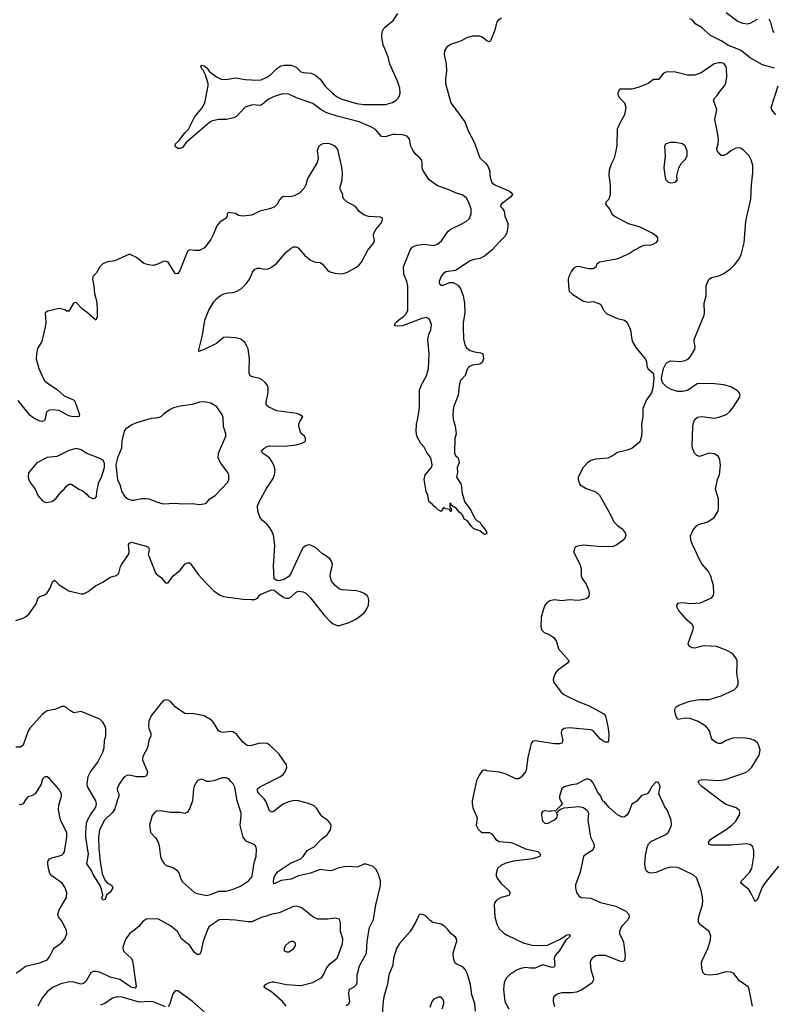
# Model space of a CAD drawing. Header units: inches. Extents: x 2057696 to 2160536, y 827480 to 1016834.
# Tile 381 of 422: x 2128082 to 2134320, y 967207 to 975357. Entities that reach past the tile are written whole.
import ezdxf

# ---------------------------------------------------------------- set-up
doc = ezdxf.new("R2010")
doc.units = ezdxf.units.IN
doc.header["$MEASUREMENT"] = 0
for name, color, linetype in [('C1926', 7, 'Continuous'), ('C1927', 7, 'Continuous'), ('C1936', 7, 'Continuous'), ('C1937', 7, 'Continuous')]:
    doc.layers.add(name, color=color, linetype=linetype)

msp = doc.modelspace()

# ---------------------------------------------------------------- linework, layer by layer
at = {"layer": 'C1926', "color": 5}
for points, elevation in [([(2130000, 969348.7), (2129990, 969345.7), (2129965.2, 969350), (2129930, 969375.6), (2129879.8, 969439.8), (2129850, 969463), (2129830, 969465.4), (2129770, 969456.4), (2129741.1, 969461.1), (2129727.8, 969470), (2129690, 969538), (2129670, 969558), (2129610, 969594.3), (2129510, 969613.5), (2129470, 969611.3), (2129450, 969615.1), (2129369.6, 969669.6), (2129330, 969714), (2129310, 969725.2), (2129290, 969726), (2129270, 969718), (2129250, 969698), (2129170, 969593.6), (2129151.7, 969550), (2129147.5, 969507.5), (2129150.4, 969490), (2129168.4, 969450), (2129166.7, 969430), (2129152, 969390), (2129139.5, 969330), (2129102, 969258), (2129098, 969242), (2129097.6, 969230), (2129138.9, 969130), (2129135.6, 969104.4), (2129125.3, 969094.7), (2129110, 969089.7), (2129050, 969089.8), (2128990, 969103.5), (2128970, 969101.5), (2128950, 969089.7), (2128932.7, 969070), (2128905.2, 969030), (2128890, 968993.2), (2128891.4, 968970), (2128902.7, 968950), (2128904, 968930), (2128887.9, 968892.1), (2128870, 968825.6), (2128850, 968795.1), (2128784.2, 968730), (2128742.8, 968650), (2128733.7, 968590), (2128736.6, 968496.6), (2128747.7, 968390), (2128766.1, 968286.1), (2128790.2, 968230.2), (2128810, 968210.4), (2128844.7, 968190), (2128852, 968170), (2128830, 968134), (2128801, 968110), (2128790, 968075.3), (2128770, 968068.7), (2128762.7, 968090), (2128769.3, 968110), (2128762.7, 968150), (2128748, 968190), (2128690, 968280.5), (2128675.5, 968315.5), (2128637.4, 968370), (2128651.6, 968450), (2128629.2, 968590), (2128628.6, 968630), (2128635.1, 968704.9), (2128642.3, 968730), (2128670, 968780.3), (2128706.8, 968830), (2128715.8, 968850), (2128717.4, 968870), (2128711.9, 968891.9), (2128642.5, 969010), (2128640.7, 969030), (2128648.7, 969091.3), (2128667.6, 969130), (2128728.6, 969210), (2128770, 969294), (2128780.9, 969330), (2128785.1, 969390), (2128795.6, 969430), (2128795.1, 969490), (2128789.5, 969509.5), (2128770, 969542), (2128746, 969566), (2128590, 969629.6), (2128530, 969619.5), (2128498, 969638), (2128470, 969664), (2128450, 969673.2), (2128430, 969673.2), (2128372, 969648), (2128310, 969635.1), (2128270, 969609.2), (2128170, 969495.1), (2128153.7, 969470), (2128110, 969352.3), (2128090, 969334.5), (2128050, 969335.1)], 420), ([(2128053.6, 967466.4), (2128090, 967488.4), (2128130, 967521.3), (2128250, 967551.1), (2128310, 967576.1), (2128330, 967598.4), (2128358.7, 967661.3), (2128370, 967674.6), (2128430, 967717), (2128455.1, 967750), (2128472.4, 967790), (2128470, 967819), (2128432.9, 967892.9), (2128402.9, 967930), (2128398.4, 967950), (2128409.6, 967990), (2128469.6, 968090), (2128473.6, 968130), (2128458.4, 968170), (2128433, 968210), (2128350, 968266.9), (2128331.2, 968290), (2128319.8, 968330), (2128314.8, 968370), (2128316.3, 968390), (2128330, 968410.4), (2128350, 968420.4), (2128430, 968442.4), (2128446.2, 968453.8), (2128454.3, 968470), (2128473.7, 968590), (2128471.2, 968630), (2128419.6, 968730), (2128402.5, 968817.5), (2128405.4, 968854.6), (2128429.2, 968930), (2128429, 968950), (2128406.8, 968986.8), (2128330, 969075.3), (2128310, 969088.7), (2128290, 969088.7), (2128271.3, 969070), (2128258.8, 969030), (2128210.7, 968950), (2128186, 968934), (2128150, 968922.9), (2128130, 968899.5), (2128110, 968865.1), (2128090, 968857.6), (2128081.5, 968861.5)], 440), ([(2130000, 968538.5), (2129956.4, 968556.4), (2129931.8, 968590), (2129908.4, 968690), (2129916.9, 968770), (2129914.3, 968790), (2129882, 968890), (2129863.1, 969003.1), (2129850, 969032.7), (2129829.3, 969050), (2129812.4, 969072.4), (2129790, 969081.6), (2129759.2, 969080.8), (2129690, 969056.2), (2129652.1, 969052.1), (2129630, 969052.3), (2129590, 969069.3), (2129559.3, 969060.7), (2129548.4, 969051.6), (2129527.2, 969012.8), (2129520.4, 968990), (2129511.6, 968890), (2129491.3, 968830), (2129470, 968796.3), (2129450, 968787.1), (2129410, 968794.8), (2129330, 968795.8), (2129250.5, 968809.5), (2129215.2, 968804.8), (2129194.8, 968790), (2129178, 968770), (2129157.3, 968690), (2129164, 968630), (2129210, 968580.7), (2129228.7, 968548.7), (2129237.4, 968517.4), (2129248.9, 968428.9), (2129259.2, 968399.2), (2129274.3, 968374.3), (2129294.7, 968354.7), (2129350, 968338), (2129378.9, 968318.9), (2129401.1, 968290), (2129414, 968250), (2129430, 968220.5), (2129530, 968133), (2129550, 968123), (2129630, 968106.8), (2129670, 968117.3), (2129730, 968143.8), (2129790, 968142.4), (2129850, 968160.4), (2129910, 968184.9), (2129977.6, 968230), (2129995.8, 968250), (2130000, 968257.7)], 440), ([(2130000, 967890.8), (2129969.7, 967889.7), (2129870, 967902.9), (2129770, 967909.6), (2129734.2, 967905.8), (2129650.5, 967849.5), (2129642.8, 967837.2), (2129602, 967730), (2129582.3, 967637.7), (2129570, 967618), (2129550, 967619.6), (2129530, 967636.2), (2129490, 967693), (2129421.6, 967750), (2129389.6, 967810), (2129330, 967856.3), (2129230, 967911.5), (2129210, 967915.1), (2129130, 967911.6), (2129099.1, 967890), (2129067.3, 967850), (2128990, 967789.5), (2128960.3, 967750), (2128938, 967690), (2128935.8, 967670), (2128944.6, 967644.6), (2129004.9, 967590), (2129014.9, 967570), (2129046.9, 967353.1), (2129038.6, 967341.4), (2129010, 967345.5), (2128990, 967355.6), (2128910, 967411.9), (2128831, 967431), (2128750, 967470.7), (2128710, 967478.7), (2128690, 967477.3), (2128670, 967466.3), (2128630, 967395.6), (2128610, 967377.7), (2128590, 967372.3), (2128529.1, 967389.1), (2128491.5, 967391.5), (2128424.1, 967375.9), (2128355.2, 967344.8), (2128308.7, 967311.3), (2128270, 967261.8), (2128231.2, 967190)], 440), ([(2129290, 967186.4), (2129186.4, 967226.4), (2129150, 967230.4), (2129070, 967223.4), (2128930, 967267.2), (2128890.2, 967269.8), (2128850, 967256.8), (2128787.4, 967212.6), (2128750, 967199.4)], 460), ([(2129690, 967072), (2129510, 967231.8), (2129390, 967319), (2129370, 967317.2), (2129350, 967294), (2129324.2, 967210), (2129310, 967186.9)], 460)]:
    msp.add_lwpolyline(points, dxfattribs=dict(at, elevation=elevation))
at = {"layer": 'C1927', "color": 5}
for points, elevation in [([(2130000, 974649.9), (2129950, 974633.2), (2129880.7, 974559.3), (2129856.1, 974543.9), (2129790.3, 974529.7), (2129728.4, 974531.6), (2129670, 974516.9), (2129653.3, 974506.7), (2129460.9, 974339.1), (2129430, 974299.5), (2129410, 974291.8), (2129390, 974291.8), (2129368.4, 974308.4), (2129371.8, 974330), (2129402, 974358), (2129450, 974421.6), (2129479.5, 974450), (2129529.4, 974550), (2129593.1, 974626.9), (2129615.1, 974670), (2129643.7, 974810), (2129643.6, 974830), (2129620.5, 974900.5), (2129600.1, 974940.1), (2129589.4, 974950.6), (2129582.7, 974970), (2129583.2, 974976.8), (2129590, 974981), (2129610, 974974.8), (2129630, 974958.8), (2129650.7, 974930), (2129670, 974913.4), (2129710, 974884.9), (2129750, 974864.9), (2129790, 974863), (2129870, 974875.6), (2129950, 974861.2), (2130000, 974857.7)], 380), ([(2130000, 973739.9), (2129929.6, 973729.6), (2129896.5, 973736.5), (2129870, 973753.2), (2129810, 973761.2), (2129798.8, 973750), (2129801, 973730), (2129788.3, 973711.7), (2129738.9, 973681.1), (2129713, 973650), (2129684.4, 973575.6), (2129663.9, 973536.1), (2129611.8, 973468.2), (2129570, 973447.6), (2129530, 973446), (2129490, 973452.7), (2129470, 973442), (2129410, 973285.2), (2129390, 973252.7), (2129370, 973256), (2129310, 973351.1), (2129290, 973358.3), (2129270, 973355.8), (2129230, 973335.1), (2129190, 973322.9), (2129147.8, 973327.8), (2129110, 973339.3), (2129050, 973389), (2128990, 973415.3), (2128870, 973360.9), (2128810, 973351.6), (2128770, 973335.6), (2128745.5, 973310), (2128717.5, 973262.5), (2128688.2, 973231.8), (2128684.9, 973210), (2128695.8, 973150), (2128700.3, 973090), (2128717.6, 973030), (2128724.4, 972970), (2128723.9, 972896.1), (2128711.4, 972868.6), (2128643.5, 972930), (2128600.8, 972960.8), (2128550, 973016.2), (2128528.9, 973011.1), (2128490, 972945.2), (2128470, 972944.5), (2128454.8, 972954.8), (2128410, 972965.1), (2128316, 972944), (2128292, 972930), (2128299.1, 972850), (2128293.4, 972813.4), (2128266.4, 972693.6), (2128230, 972635.3), (2128220.4, 972590), (2128219.5, 972550), (2128239.6, 972470), (2128276, 972390), (2128288.9, 972370), (2128310.4, 972350), (2128393.9, 972293.9), (2128450, 972244), (2128527.3, 972210), (2128539.2, 972199.2), (2128576.3, 972090), (2128571.3, 972070), (2128510, 972071.1), (2128490, 972077.3), (2128410, 972122.2), (2128350, 972128.5), (2128330, 972125.4), (2128303.1, 972110), (2128290, 972042.7), (2128270, 972031.6), (2128250, 972032.8), (2128198.6, 972058.6), (2128170, 972081.5), (2128070, 972206)], 420), ([(2130000, 972404.7), (2129989.6, 972410), (2129982, 972430), (2129981.1, 972450), (2129985.4, 972550), (2129972.7, 972632.7), (2129950, 972681.2), (2129912.9, 972712.9), (2129870, 972724.5), (2129790, 972729.6), (2129770, 972725.1), (2129710, 972676.2), (2129610, 972625.6), (2129566, 972610), (2129565.2, 972625.2), (2129595.2, 972744.8), (2129613.7, 972870), (2129647.4, 972952.6), (2129690, 973022), (2129710, 973045.5), (2129745.7, 973074.3), (2129773.1, 973086.9), (2129804.1, 973095.9), (2129850, 973099.2), (2129880.7, 973110), (2129916.3, 973130), (2129957.7, 973170), (2129984, 973210), (2130000, 973245)], 420), ([(2128050, 970384.9), (2128110, 970403), (2128130, 970413.4), (2128160.1, 970439.9), (2128217.5, 970522.5), (2128235.1, 970570), (2128250, 970581.6), (2128290, 970596.4), (2128310, 970613.4), (2128334.7, 970650), (2128355.1, 970704.9), (2128370, 970718.8), (2128410, 970679.3), (2128490, 970630.6), (2128590, 970604.9), (2128610, 970605.5), (2128650, 970623), (2128709.8, 970670.2), (2128770, 970700.3), (2128830, 970741.1), (2128884.1, 970755.9), (2128904.1, 970775.9), (2128916.9, 970830), (2128928, 970850), (2128984, 970930), (2128989.7, 970950), (2128983.6, 971010), (2128990, 971022.8), (2129007.9, 971032.1), (2129130, 970999.6), (2129148, 970990), (2129153.1, 970970), (2129147, 970930), (2129150, 970918), (2129204.6, 970784.6), (2129212.2, 970770), (2129256.7, 970736.7), (2129290, 970694.8), (2129310, 970694.8), (2129350, 970750.6), (2129410, 970801.6), (2129450, 970850.4), (2129470, 970861.6), (2129490, 970860.5), (2129561.8, 970761.8), (2129619.6, 970699.6), (2129690.3, 970630.3), (2129737.3, 970597.3), (2129770, 970582), (2129930, 970560.5), (2130000, 970558.3)], 420)]:
    msp.add_lwpolyline(points, dxfattribs=dict(at, elevation=elevation))
at = {"layer": 'C1927', "color": 5, "elevation": 440}
for points in [[(2129610, 972193.5), (2129570, 972190.9), (2129510, 972172.4), (2129410, 972158.7), (2129356.3, 972143.7), (2129329.1, 972130.9), (2129270.5, 972090), (2129250.2, 972069.8), (2129236.5, 972063.5), (2129210, 972057.4), (2129170, 972057), (2129050, 972021.2), (2129010, 972003.7), (2128956.4, 971963.6), (2128947.3, 971950), (2128928.8, 971870), (2128923.7, 971810), (2128893, 971730), (2128878.8, 971670), (2128892.4, 971550), (2128912.2, 971510), (2128928.7, 971450), (2128953, 971410), (2128977.3, 971390), (2129010, 971378.9), (2129030, 971379), (2129090, 971394.6), (2129130, 971393.1), (2129151, 971390), (2129222.5, 971362.5), (2129270, 971350.3), (2129370, 971355.3), (2129430, 971348.5), (2129510, 971352.2), (2129570, 971344.4), (2129610, 971348.2), (2129624.5, 971355.5), (2129657.2, 971390), (2129701.1, 971418.9), (2129804.5, 971530), (2129813.6, 971550), (2129813.3, 971590), (2129805.1, 971610), (2129743.6, 971690), (2129725.6, 971730), (2129728, 971770), (2129787.6, 971910), (2129789.6, 971930), (2129769.7, 971990), (2129765.2, 972065.2), (2129758, 972090), (2129710, 972154.3), (2129663.6, 972183.6)], [(2128550, 971807), (2128490, 971789.6), (2128390, 971741.6), (2128310, 971731.6), (2128222.8, 971690), (2128154.9, 971605.1), (2128151.8, 971570), (2128159, 971550), (2128170, 971526.4), (2128210.3, 971470), (2128234.6, 971414.6), (2128270, 971374), (2128290, 971362), (2128301.1, 971361.1), (2128350, 971367.7), (2128384.5, 971395.5), (2128427.5, 971452.5), (2128450, 971471), (2128470, 971496), (2128491.1, 971511.1), (2128510, 971511.3), (2128572, 971470), (2128598.5, 971458.5), (2128638, 971430), (2128651.1, 971411.1), (2128690, 971392), (2128710, 971398), (2128719, 971410), (2128719.5, 971450), (2128737.6, 971530), (2128759.7, 971570), (2128785.1, 971650), (2128784.5, 971684.5), (2128773.2, 971710), (2128746, 971726), (2128632.7, 971770), (2128590, 971795.1)]]:
    msp.add_lwpolyline(points, close=True, dxfattribs=at)
at = {"layer": 'C1936', "color": 5}
for points, elevation in [([(2132576.4, 970000), (2132534.8, 969970), (2132517.3, 969950), (2132500.7, 969910), (2132497.3, 969890), (2132504, 969870), (2132565.5, 969790), (2132587.7, 969770), (2132710, 969709.3), (2132790, 969678.8), (2132917.1, 969610), (2132931.3, 969591.3), (2132938, 969570), (2132952.4, 969490), (2132959.4, 969440.6), (2132954.9, 969385.1), (2132950, 969377.2), (2132930, 969376.2), (2132910, 969386.6), (2132890, 969402.4), (2132830, 969469.6), (2132810, 969477.6), (2132630, 969494.8), (2132589.4, 969490.6), (2132566.8, 969473.2), (2132563.2, 969450), (2132579.5, 969390), (2132570, 969369.7), (2132550, 969363.1), (2132510, 969363.1), (2132350, 969386.6), (2132330, 969384), (2132315.5, 969364.5), (2132306.6, 969333.4), (2132288.8, 969250), (2132275.5, 969144.5), (2132270.1, 969129.9), (2132232.8, 969087.2), (2132210, 969074), (2132190, 969073), (2132110, 969112.7), (2132050, 969129.3), (2131950, 969139), (2131930, 969148.7), (2131910, 969139), (2131882.5, 969097.5), (2131863.6, 969056.4), (2131828.5, 968890), (2131826.7, 968870), (2131833, 968833), (2131870.4, 968750), (2131860.4, 968690), (2131876.9, 968656.9), (2131895.8, 968635.8), (2131910, 968628.7), (2131970, 968628.8), (2131990, 968617), (2132022.6, 968570), (2132050, 968555.5), (2132150, 968545.4), (2132190.8, 968530.8), (2132270, 968492.4), (2132370, 968470.3), (2132393.4, 968450), (2132387.3, 968430), (2132326, 968410), (2132169.4, 968390.6), (2132106, 968374), (2132064.8, 968355.2), (2132038.7, 968330), (2132027.6, 968290), (2132027.7, 968270), (2132034.9, 968250), (2132064.2, 968210), (2132130.3, 968150), (2132141.3, 968130), (2132130, 968106.6), (2132066.8, 968090), (2132030.4, 968070), (2132015.3, 968050), (2132010, 968034), (2132014.7, 967930), (2132031.6, 967870), (2132052.2, 967832.2), (2132090, 967795.3), (2132118.2, 967778.2), (2132250, 967716.9), (2132333.6, 967693.6), (2132450, 967695.8), (2132554.8, 967745.2), (2132610, 967780.5), (2132630, 967784.7), (2132638.8, 967770), (2132602.7, 967737.3), (2132550, 967652.6), (2132515.8, 967610), (2132507.3, 967590), (2132512.7, 967527.3), (2132506, 967514), (2132490, 967512.6), (2132410, 967532.2), (2132350, 967507), (2132310, 967505.5), (2132270, 967510.7), (2132230, 967503.8), (2132194.9, 967490), (2132137.1, 967450), (2132110, 967422.9), (2132093.4, 967386.6), (2132086.1, 967330), (2132098.6, 967230), (2132130, 967170.4)], 420), ([(2134362.3, 968350), (2134249, 968210), (2134225.3, 968170), (2134190, 968074), (2134170, 968059), (2134135.6, 968130), (2134117, 968157), (2134052.3, 968210), (2134057.6, 968230), (2134122.3, 968297.7), (2134143.1, 968330), (2134159.8, 968430), (2134158.2, 968478.2), (2134151, 968511), (2134129.3, 968530), (2134096.4, 968536.4), (2133970, 968525.4), (2133810, 968525.1), (2133789.2, 968530), (2133782.7, 968550), (2133800.7, 968570), (2133827.8, 968590), (2133930, 968654.3), (2133976.9, 968690), (2134010, 968723.1), (2134038.7, 968770), (2134042.9, 968790), (2134040.9, 968810), (2134013.8, 968833.8), (2133930, 968861.8), (2133899.6, 968879.6), (2133728.2, 969010), (2133709.6, 969030), (2133699.3, 969050), (2133710, 969062.8), (2133731.7, 969068.3), (2133870, 969059.7), (2133914.7, 969065.3), (2134090, 969124.9), (2134110, 969135.3), (2134142.4, 969170), (2134204.2, 969270), (2134211.5, 969310), (2134200.7, 969350), (2134189.4, 969370), (2134165.2, 969390), (2134124.9, 969404.9), (2134070, 969411.9), (2133984.7, 969410), (2133930, 969391.1), (2133890, 969366.2), (2133870, 969364.2), (2133850, 969369.8), (2133817.3, 969397.3), (2133809.7, 969410), (2133793, 969470), (2133762, 969510), (2133692.3, 969550), (2133630, 969573.3), (2133590, 969576.4), (2133530, 969565.1), (2133515.1, 969590), (2133506.6, 969630), (2133506, 969650), (2133513.3, 969666.7), (2133537.4, 969682.6), (2133630, 969717), (2133710, 969728.4), (2133789.6, 969730.4), (2133890, 969759.1), (2133995.3, 969810), (2134015.3, 969830), (2134028.4, 969851.6), (2134029, 969890), (2134022, 969922), (2134019.3, 969970), (2134020, 970000)], 420), ([(2130784.4, 967195.6), (2130807.8, 967210), (2130815.1, 967230), (2130806, 967290), (2130809.8, 967330), (2130850, 967351.3), (2130870, 967370.5), (2130875.4, 967390), (2130875.6, 967450), (2130895.2, 967524.8), (2130952, 967630), (2130958.6, 967730), (2130977.5, 967842.5), (2131009.8, 967910), (2131028.9, 968030), (2131069.8, 968190), (2131069.7, 968230), (2131049.7, 968290), (2131030, 968324.5), (2131007.2, 968347.2), (2130950, 968367.3), (2130930, 968366), (2130877.2, 968342.8), (2130810, 968347.7), (2130770, 968344.8), (2130724.2, 968335.8), (2130670, 968314.5), (2130650, 968311.8), (2130570, 968322.4), (2130490, 968293.6), (2130390, 968269.8), (2130330, 968243.2), (2130247.7, 968232.3), (2130190, 968202.7), (2130185.6, 968205.6), (2130183.3, 968223.3), (2130190, 968258.8), (2130216.2, 968303.8), (2130325.2, 968374.8), (2130410, 968411.4), (2130429.9, 968430.1), (2130460.8, 968479.2), (2130519.7, 968510), (2130584.5, 968575.5), (2130626.3, 968610), (2130656.2, 968650), (2130659.5, 968690), (2130649.7, 968709.7), (2130631.3, 968731.3), (2130590, 968758), (2130574.2, 968774.2), (2130539.6, 968830), (2130520.9, 968850), (2130473.2, 968870), (2130390, 968889.8), (2130350, 968892.4), (2130310, 968884.1), (2130274.4, 968870), (2130246.9, 968853.1), (2130190, 968806.3), (2130170, 968797.6), (2130150, 968809.4), (2130123.2, 968883.2), (2130106.5, 968906.5), (2130063.5, 968950), (2130051.1, 968970), (2130049.7, 968990), (2130075.6, 969010), (2130235.6, 969090), (2130262.4, 969110), (2130278.9, 969130), (2130292.7, 969167.3), (2130289.8, 969190), (2130230, 969278), (2130154.3, 969350), (2130130, 969365.7), (2130070, 969369.7), (2130000, 969348.7)], 420), ([(2134147.6, 967190), (2134119.5, 967330), (2134111.4, 967351.4), (2134041, 967401), (2133990, 967465.2), (2133970, 967474), (2133930, 967475.6), (2133850, 967452.8), (2133790, 967446.9), (2133754, 967454), (2133737.6, 967470), (2133727.8, 967510), (2133727.3, 967550), (2133731.6, 967570), (2133778.7, 967670), (2133798.4, 967730), (2133802, 967770), (2133789.3, 967810), (2133709.8, 967869.8), (2133702.4, 967890), (2133700.5, 967910), (2133705.3, 967934.7), (2133734.7, 968030), (2133736.3, 968070), (2133732.8, 968110), (2133723, 968150), (2133686.3, 968250), (2133657.8, 968277.8), (2133530, 968340.5), (2133470, 968343), (2133427.9, 968332.1), (2133350, 968298.7), (2133310, 968291.6), (2133290, 968294), (2133280.4, 968300.4), (2133269.8, 968309.8), (2133262.6, 968330), (2133258, 968370), (2133261.3, 968438.7), (2133275.2, 968504.8), (2133286.3, 968533.7), (2133306, 968554), (2133425.2, 968610), (2133450, 968627.3), (2133478.4, 968690), (2133476.2, 968730), (2133443.7, 968810), (2133422.2, 968842.2), (2133372.3, 968950), (2133383.7, 969010), (2133370, 969044), (2133350, 969049), (2133314.8, 969010), (2133292.4, 968967.6), (2133276, 968950), (2133230, 968936), (2133191.7, 968888.3), (2133150, 968862.7), (2133123.4, 968796.6), (2133106.9, 968773.1), (2133090, 968759.5), (2133070, 968756.2), (2133030, 968776.2), (2132959.5, 968839.5), (2132924, 968884), (2132909.5, 968889.5), (2132894, 968930), (2132866.5, 968966.5), (2132830, 969039), (2132810, 969061.2), (2132790, 969069.3), (2132770, 969069.3), (2132691.4, 969028.6), (2132650, 969024), (2132590, 969007), (2132570.4, 968989.6), (2132550.6, 968930), (2132550.7, 968910), (2132571.3, 968870), (2132563.6, 968856.4), (2132514, 968806), (2132488, 968808), (2132470, 968804), (2132430, 968809.2), (2132410, 968802), (2132402.8, 968790), (2132400.7, 968770), (2132410, 968724.7), (2132430, 968704.9), (2132450, 968703), (2132504, 968730), (2132528.7, 968750), (2132535.3, 968775.3), (2132526, 968794), (2132558, 968822), (2132588, 968832), (2132710, 968844), (2132750, 968834.8), (2132778.8, 968810), (2132790.8, 968790), (2132786, 968730), (2132806.7, 968590), (2132835.2, 968535.2), (2132838, 968510), (2132830.4, 968490), (2132820, 968480), (2132770, 968449.6), (2132750, 968429), (2132720.6, 968299.4), (2132683.1, 968196.9), (2132682, 968170), (2132692.2, 968132.2), (2132710, 968106), (2132730, 968090.7), (2132810, 968084.2), (2132891, 968050), (2133018.2, 968018.2), (2133098.9, 967978.9), (2133125.5, 967950), (2133126.4, 967930), (2133119.3, 967910), (2133063.1, 967850), (2133046.7, 967810), (2133048.4, 967790), (2133070.3, 967750), (2133079.9, 967719.9), (2133094.4, 967610), (2133090, 967569), (2133070, 967559.6), (2133050, 967563.9), (2132930, 967609.8), (2132870, 967612.1), (2132850, 967607.8), (2132821.6, 967590), (2132808.4, 967570), (2132804.4, 967550), (2132810, 967492), (2132830.2, 967430.2), (2132832.4, 967410), (2132817.7, 967382.3), (2132730, 967322.6), (2132690, 967306.9), (2132650, 967300.5), (2132570, 967300.7), (2132530, 967292), (2132504, 967270), (2132497.3, 967250), (2132497.3, 967230), (2132508.5, 967188.5)], 440), ([(2130000, 968257.7), (2130006.6, 968270), (2130023.1, 968376.9), (2130039.7, 968430), (2130042.4, 968490), (2130036, 968516), (2130020.9, 968530), (2130000, 968538.5)], 440), ([(2130288.9, 967190), (2130257.7, 967230), (2130170, 967308.1), (2130104.5, 967350), (2130116.2, 967370), (2130150, 967387.1), (2130172.6, 967392.6), (2130190, 967392.8), (2130288.6, 967371.4), (2130410, 967362.4), (2130510, 967387), (2130582.9, 967430), (2130597.4, 967450), (2130620.3, 967499.7), (2130650, 967541.6), (2130711.1, 967588.9), (2130749.8, 967690.2), (2130755.3, 967710), (2130757.3, 967750), (2130737.6, 967810), (2130737.5, 967877.5), (2130730, 967912.7), (2130690, 967918.7), (2130629.3, 967910.7), (2130550, 967911.1), (2130510, 967930.9), (2130421.7, 968001.7), (2130394.6, 968014.6), (2130370, 968019.8), (2130350, 968017.3), (2130230, 967963.8), (2130161, 967950), (2130124.8, 967935.2), (2130090, 967929.4), (2130010, 967891.2), (2130000, 967890.8)], 440), ([(2131856.5, 967150), (2131849, 967210), (2131824.6, 967284.6), (2131812.5, 967370), (2131790, 967455.6), (2131770, 967494), (2131753.5, 967513.5), (2131699.6, 967539.6), (2131688.2, 967548.2), (2131681.6, 967561.6), (2131672.3, 967590), (2131671, 967629), (2131680.4, 967670), (2131702, 967730), (2131698, 967750), (2131690, 967762.4), (2131651.7, 967791.7), (2131624.2, 967830), (2131600.7, 967850), (2131570, 967869.6), (2131502.9, 967882.9), (2131479.8, 967899.8), (2131440.4, 967940.4), (2131410, 967953.3), (2131390, 967947), (2131382.6, 967937.4), (2131357.4, 967882.6), (2131315, 967810), (2131226.4, 967710), (2131200.2, 967670), (2131175.4, 967590), (2131170.2, 967530), (2131137.7, 967450), (2131126.3, 967373.7), (2131097.6, 967270), (2131087.3, 967210), (2131082.3, 967097.7)], 420), ([(2131578, 967170), (2131593.3, 967210), (2131593.3, 967230), (2131586, 967250), (2131570, 967266), (2131550, 967266.6), (2131510, 967249), (2131494.8, 967230), (2131478.5, 967181.5)], 440)]:
    msp.add_lwpolyline(points, dxfattribs=dict(at, elevation=elevation))
at = {"layer": 'C1936', "color": 5, "elevation": 460}
msp.add_lwpolyline([(2130330, 967726.6), (2130310, 967718), (2130280.7, 967690), (2130271, 967670), (2130272, 967650), (2130290, 967641), (2130310, 967642), (2130350, 967666), (2130366.6, 967690), (2130366, 967710), (2130350, 967726)], close=True, dxfattribs=at)
at = {"layer": 'C1937', "color": 5}
for points, elevation in [([(2130000, 974857.7), (2130030, 974855.6), (2130080.7, 974859.3), (2130122.3, 974877.7), (2130159.2, 974900.8), (2130210, 974952.9), (2130245.2, 974974.8), (2130270, 974980.2), (2130330, 974980.2), (2130370, 974964.4), (2130410, 974926.4), (2130430, 974919.2), (2130494.5, 974914.5), (2130530, 974898), (2130570, 974864.9), (2130610, 974807.2), (2130670.2, 974750), (2130710, 974718.4), (2130750, 974698.6), (2130870, 974664.2), (2130930, 974655), (2131110, 974655), (2131168.6, 974671.4), (2131199.2, 974690), (2131217.1, 974710), (2131226.6, 974730), (2131231.3, 974750), (2131228.5, 974790), (2131210, 974848), (2131147.1, 974990), (2131131.7, 975050), (2131090, 975147.6), (2131078.8, 975210), (2131082.8, 975257.2), (2131100.4, 975290), (2131173.1, 975350), (2131211, 975409)], 380), ([(2133930, 975415.8), (2134030, 975342), (2134067, 975327), (2134110, 975323.6), (2134130, 975327.6), (2134190, 975362.1)], 380), ([(2132070, 975368.5), (2132041.3, 975350), (2132030.2, 975329.8), (2132016.5, 975270), (2131979.5, 975180.5), (2131970, 975174.5), (2131950, 975180.5), (2131910, 975213), (2131890, 975221.7), (2131830, 975221.4), (2131790, 975208.6), (2131730, 975178.5), (2131648.1, 975151.9), (2131614.5, 975125.5), (2131599.9, 975100.1), (2131595.5, 975070), (2131611.6, 974991.6), (2131616.2, 974930), (2131608.2, 974870), (2131608.1, 974830), (2131651.8, 974670), (2131765.6, 974510), (2131795.9, 974435.9), (2131844, 974344), (2131890, 974214.6), (2131939.1, 974170), (2131954.5, 974150), (2131971.9, 974110), (2131975.5, 974050), (2131990, 974010.3), (2132014.6, 973990), (2132130, 973940.5), (2132147.7, 973930), (2132161.5, 973910), (2132147.7, 973890), (2132068.5, 973830), (2132062, 973810), (2132076.5, 973796.5), (2132091.8, 973771.8), (2132098.3, 973730), (2132121.7, 973670), (2132124.2, 973650), (2132119.9, 973620.1), (2132112, 973588), (2132098.2, 973561.8), (2132050, 973515.8), (2131990.9, 973449.1), (2131930, 973398.9), (2131890, 973379.9), (2131833.4, 973370), (2131810, 973359.9), (2131690, 973281.5), (2131610, 973269.7), (2131590, 973256.9), (2131570, 973233.3), (2131554, 973190), (2131558, 973170), (2131570, 973160.4), (2131590, 973159.5), (2131639.8, 973180.2), (2131670, 973182.3), (2131710, 973159.6), (2131730, 973132.2), (2131753.4, 973070), (2131764.5, 973010), (2131767.2, 972930), (2131753.9, 972850), (2131752.5, 972812.5), (2131755.3, 972715.3), (2131766.8, 972666.8), (2131781.8, 972641.8), (2131810, 972619.5), (2131847.4, 972607.4), (2131898.5, 972598.5), (2131917.3, 972590), (2131922, 972550), (2131910, 972519), (2131890, 972505.6), (2131830, 972496.3), (2131810.3, 972489.7), (2131799.3, 972480.7), (2131788.5, 972470), (2131768.5, 972411.5), (2131730.5, 972369.5), (2131719.1, 972330), (2131712.2, 972250), (2131672.4, 972150), (2131666.4, 972090), (2131670.4, 972050), (2131686.8, 971993.2), (2131694, 971930), (2131684, 971890), (2131682.8, 971770), (2131691, 971750), (2131710.7, 971730), (2131718.8, 971690), (2131704.7, 971650), (2131706.8, 971610), (2131698.8, 971570), (2131733.7, 971513.7), (2131740.7, 971490), (2131742.8, 971450), (2131763.1, 971370), (2131817.5, 971297.5), (2131848.9, 971228.9), (2131869, 971209), (2131894.6, 971194.6), (2131908.7, 971168.7), (2131942, 971130), (2131950.2, 971110), (2131940.7, 971099.3), (2131930, 971095.1), (2131890, 971127), (2131841.7, 971141.7), (2131821.6, 971161.6), (2131790, 971209.2), (2131762.7, 971222.7), (2131750, 971253.2), (2131736, 971270), (2131721, 971281), (2131697.2, 971310), (2131656.4, 971336.4), (2131650, 971358), (2131642, 971350), (2131642, 971322), (2131652.7, 971312.7), (2131652.7, 971287.3), (2131646, 971290), (2131642, 971302), (2131608.4, 971308.4), (2131590, 971318), (2131570, 971286), (2131550, 971298), (2131523.1, 971323.1), (2131510, 971328.7), (2131502, 971342), (2131470, 971368), (2131462, 971422), (2131448.1, 971451.9), (2131431.2, 971550), (2131439.3, 971590), (2131491, 971650), (2131496.1, 971670), (2131494.8, 971690), (2131485.1, 971730), (2131453.2, 971773.2), (2131430, 971819.3), (2131403.7, 971850), (2131370, 971909.4), (2131363.1, 971950), (2131367.4, 972010), (2131381.5, 972070), (2131390.6, 972149.4), (2131391.9, 972290), (2131404.2, 972330), (2131451, 972409), (2131467.5, 972470), (2131471.6, 972590), (2131460.6, 972710), (2131469.9, 972750), (2131486.9, 972790), (2131490, 972832.7), (2131474.2, 972874.2), (2131450, 972892.8), (2131410, 972884.2), (2131250, 972823.5), (2131210, 972818.9), (2131190, 972823.7), (2131184.5, 972830), (2131196.9, 972850), (2131218.3, 972870), (2131260.6, 972899.4), (2131279.7, 972920.3), (2131295.9, 972950), (2131295, 973150), (2131286.7, 973190), (2131263.2, 973250), (2131258.9, 973310), (2131314, 973450), (2131330, 973472.8), (2131369.2, 973490.8), (2131430, 973498.7), (2131510, 973488.4), (2131539.9, 973500.1), (2131574.3, 973525.7), (2131630, 973606.3), (2131650, 973622.7), (2131736.4, 973663.6), (2131780.5, 973690), (2131804.7, 973710), (2131819.5, 973750), (2131819.2, 973790), (2131798.3, 973850), (2131780.1, 973880.1), (2131750, 973904.5), (2131690, 973923.6), (2131630, 973951.7), (2131540.6, 973980.6), (2131471.1, 974031.1), (2131418.8, 974110), (2131412.5, 974130), (2131414.7, 974170), (2131411.2, 974190), (2131396.8, 974210), (2131362.1, 974242.1), (2131336.6, 974276.6), (2131320.9, 974310), (2131307.6, 974367.6), (2131290, 974393.1), (2131250, 974404.2), (2131190, 974406.9), (2131170, 974405.7), (2131107.2, 974387.2), (2131076, 974390), (2131027.7, 974447.7), (2130989.5, 974469.5), (2130891.9, 974511.9), (2130710, 974557), (2130626, 974586), (2130577.3, 974610), (2130510, 974662.7), (2130373.3, 974710), (2130310, 974740.7), (2130258.2, 974741.8), (2130195.9, 974724.1), (2130142.2, 974697.8), (2130090, 974656), (2130070, 974645.2), (2130010, 974653.2), (2130000, 974649.9)], 380), ([(2134330, 974955), (2134230, 974982), (2134130, 975042.1), (2134050, 975105.1), (2133950, 975141.9), (2133890, 975181.8), (2133794.8, 975230), (2133730.4, 975290), (2133678.8, 975318.8), (2133650, 975355), (2133630, 975364.9)], 380), ([(2134283.9, 975363.9), (2134297.6, 975337.6), (2134313.8, 975270), (2134323.7, 975250)], 380), ([(2134020, 970000), (2134021.2, 970050), (2134010, 970075.3), (2133982, 970110), (2133930, 970139.3), (2133850, 970167.6), (2133750, 970173), (2133730, 970171.3), (2133670, 970154), (2133650, 970156.2), (2133623.7, 970170), (2133616.9, 970190), (2133621.1, 970210), (2133657.4, 970310), (2133659.7, 970330), (2133649.6, 970350), (2133606.6, 970386.6), (2133535.1, 970470), (2133523.6, 970490), (2133520.7, 970510), (2133533.8, 970526.2), (2133567.7, 970532.3), (2133634.9, 970525.1), (2133718, 970530), (2133808.7, 970570), (2133824, 970590), (2133829.2, 970610), (2133826.6, 970670), (2133804.5, 970750), (2133782.9, 970790), (2133730, 970852.7), (2133708.2, 970888.2), (2133651.4, 971011.4), (2133638.4, 971050), (2133635.9, 971084.1), (2133654, 971130), (2133686.6, 971170), (2133710, 971181.3), (2133770, 971196.4), (2133803.8, 971216.2), (2133830, 971237.3), (2133862.9, 971290), (2133867.6, 971310), (2133866, 971390), (2133841.2, 971470), (2133857.2, 971550), (2133875.1, 971590), (2133882, 971670), (2133878, 971710), (2133872.3, 971730), (2133862.7, 971742.7), (2133830, 971763), (2133790, 971767.8), (2133710, 971742), (2133688.3, 971748.3), (2133667, 971770), (2133651.6, 971810), (2133649.7, 971830), (2133653.3, 971990), (2133660.1, 972019.9), (2133671.9, 972048.1), (2133692.7, 972067.3), (2133730, 972073.4), (2133830, 972058.7), (2133870, 972065.7), (2133933.2, 972090), (2133957.2, 972110), (2133990, 972151.3), (2134039.3, 972230), (2134045.2, 972250), (2134039, 972270), (2134024.8, 972284.8), (2133970, 972317.4), (2133910, 972333.5), (2133810, 972346.3), (2133690, 972342.4), (2133610, 972286.6), (2133570, 972278), (2133530, 972278), (2133476.2, 972296.2), (2133436.6, 972316.6), (2133407.3, 972347.3), (2133397, 972370), (2133395.6, 972390), (2133411.3, 972470), (2133430, 972507.3), (2133441.5, 972518.5), (2133470, 972532.4), (2133550, 972528.7), (2133590, 972535.3), (2133618.4, 972550), (2133633.6, 972570), (2133669.6, 972630), (2133673.6, 972650), (2133664.7, 972690), (2133665.4, 972710), (2133747.1, 972910), (2133751.1, 972930), (2133748.3, 973010), (2133763.9, 973070), (2133765.8, 973150), (2133774.9, 973185.1), (2133790, 973208.2), (2133810, 973222.4), (2133870, 973238), (2133910, 973255.6), (2133970, 973298.5), (2134002.7, 973330), (2134033.3, 973370), (2134055.3, 973410), (2134079, 973510), (2134092.3, 973690), (2134133, 973870), (2134139.8, 973990), (2134151.9, 974090), (2134150.8, 974150.8), (2134137.6, 974197.6), (2134119.6, 974230), (2134070, 974280.9), (2134050, 974294.5), (2134030, 974297), (2134010, 974293.3), (2133970, 974272.6), (2133935.1, 974244.9), (2133910, 974231.6), (2133890, 974234), (2133855.6, 974270), (2133852.8, 974290), (2133865.3, 974330), (2133865.8, 974370), (2133853.8, 974450), (2133835.2, 974530), (2133853.5, 974610), (2133826.6, 974690), (2133835.1, 974710), (2133853.2, 974726.8), (2133885.3, 974774.7), (2133914.3, 974805.7), (2133928.3, 974831.7), (2133936.2, 974883.8), (2133933.5, 974950), (2133929.7, 974970), (2133910, 974993.5), (2133890, 974999.2), (2133870, 974998.7), (2133830, 974990.8), (2133723.4, 974916.6), (2133670, 974896.3), (2133610, 974898.3), (2133510, 974922.6), (2133453.7, 974926.3), (2133430, 974923), (2133407.8, 974912.2), (2133370, 974862), (2133330, 974862.7), (2133284.7, 974830), (2133210, 974799.3), (2133150, 974782.7), (2133058, 974782), (2133050, 974781.2), (2133045.1, 974774.9), (2133033.4, 974750), (2133036.3, 974730), (2133047.3, 974710), (2133087.7, 974670), (2133100.5, 974630), (2133088.2, 974570), (2133052.8, 974507.2), (2133028.2, 974450), (2133024.9, 974315.1), (2133017.1, 974270), (2133003, 974210), (2132978.5, 974161.5), (2132962.8, 974110), (2132958.8, 974070), (2132970.7, 973990), (2132970.7, 973909.3), (2132958, 973870), (2132938, 973850), (2132931.3, 973830), (2132966, 973786), (2132983.8, 973750), (2133004.9, 973730), (2133118.4, 973670), (2133210, 973646), (2133320.5, 973590), (2133348, 973570), (2133360.5, 973550), (2133360.7, 973530), (2133347.3, 973510), (2133330, 973499.6), (2133308.6, 973491.4), (2133250, 973487.8), (2133230, 973479.7), (2133170.4, 973450), (2133130, 973421.1), (2133039.7, 973380.3), (2133009.3, 973370.7), (2132880.7, 973350), (2132857.1, 973330), (2132850, 973309), (2132830, 973293.2), (2132790, 973295.1), (2132710, 973314.5), (2132688.1, 973311.9), (2132670, 973299), (2132650, 973275.3), (2132628.1, 973231.9), (2132622, 973210), (2132623.8, 973150), (2132630.4, 973110.4), (2132661.7, 973081.7), (2132750, 973027.7), (2132790, 973018.8), (2132830, 973024.7), (2132890, 973001), (2132916.3, 972950), (2132941.1, 972921.1), (2133030, 972883.8), (2133090, 972870.4), (2133111.6, 972851.6), (2133138.4, 972790), (2133148.7, 972710), (2133155.8, 972690), (2133182.6, 972642.6), (2133260.5, 972550), (2133270.5, 972530), (2133273.4, 972490), (2133280.7, 972470), (2133325.5, 972430), (2133330.5, 972389.5), (2133322, 972310), (2133312.5, 972267.5), (2133271, 972210), (2133240.7, 972139.3), (2133240.7, 972070), (2133230.6, 972010), (2133232.7, 971950), (2133228.4, 971910), (2133217.6, 971870), (2133210, 971858), (2133150, 971808), (2133110, 971793), (2133030, 971774.5), (2132990, 971747), (2132951.8, 971728.2), (2132850, 971718), (2132810, 971709.2), (2132781, 971690), (2132746, 971650), (2132704.7, 971570), (2132704.7, 971550), (2132718, 971510), (2132770, 971476.3), (2132850, 971448.5), (2132881.2, 971421.2), (2132960.4, 971280.4), (2133000.2, 971200.2), (2133030, 971170.4), (2133070, 971141.6), (2133094.9, 971110), (2133100.5, 971090), (2133093.4, 971070), (2133077.3, 971050), (2133024.9, 971010), (2132990, 970994.3), (2132870, 970996), (2132750, 971007.3), (2132700.4, 970999.6), (2132681, 970990), (2132670.7, 970970), (2132670.6, 970950), (2132722.8, 970842.8), (2132730.2, 970810), (2132730.4, 970750), (2132737.1, 970730), (2132770, 970684), (2132790, 970637.3), (2132795.6, 970610), (2132793.6, 970586.4), (2132782, 970570), (2132770, 970563), (2132710, 970549.7), (2132630, 970556), (2132570, 970545.7), (2132510, 970554), (2132470, 970547.3), (2132444.9, 970530), (2132430.4, 970510), (2132414.4, 970470), (2132399.3, 970410), (2132396.3, 970330), (2132403.8, 970303.8), (2132424.4, 970284.4), (2132470, 970265.5), (2132504.2, 970244.2), (2132526, 970210), (2132541.6, 970150), (2132630.7, 970050), (2132618, 970030), (2132576.4, 970000)], 420), ([(2134341.8, 974570), (2134308.1, 974610), (2134302.9, 974630), (2134359.7, 974810)], 380), ([(2130000, 973245), (2130010, 973266.8), (2130030, 973293), (2130050, 973300.5), (2130070, 973300.5), (2130094, 973294), (2130130, 973292.2), (2130158.4, 973301.6), (2130210, 973342), (2130287.2, 973432.8), (2130330, 973466.4), (2130350, 973475.5), (2130370, 973477.3), (2130388.2, 973468.2), (2130443.8, 973403.8), (2130490, 973365.5), (2130530, 973350.5), (2130570, 973348), (2130590, 973333.4), (2130630, 973284.9), (2130650.4, 973270.4), (2130690, 973259.3), (2130750, 973254.4), (2130790, 973264.4), (2130870, 973308.5), (2130893.5, 973326.5), (2130912.8, 973350), (2130965.1, 973450), (2131013.3, 973510), (2131018.7, 973530), (2131011.5, 973570), (2131013.3, 973590), (2131030, 973620.5), (2131071.5, 973670), (2131082.9, 973690), (2131085.2, 973710), (2131070, 973722.7), (2130970, 973727.4), (2130930, 973740.4), (2130893, 973770), (2130860.9, 973810), (2130789, 973850), (2130764, 973870), (2130757.2, 973890), (2130757.2, 973910), (2130736.2, 973950), (2130735.6, 973970), (2130751, 974030), (2130754, 974090), (2130750, 974135.3), (2130719.7, 974270), (2130710, 974291.8), (2130693.6, 974310), (2130650, 974329.7), (2130610, 974332.1), (2130591.5, 974328.5), (2130570, 974317.6), (2130556.9, 974303.1), (2130546, 974270), (2130553.4, 974210), (2130544.5, 974175.5), (2130470.4, 974050), (2130460.5, 974030), (2130450.3, 973989.7), (2130436.7, 973963.3), (2130398.5, 973921.5), (2130350, 973895.6), (2130310, 973889.6), (2130270, 973892.3), (2130253, 973887), (2130234.2, 973865.8), (2130213.4, 973830), (2130190, 973805.6), (2130151.3, 973790), (2130070, 973772), (2130010, 973741.3), (2130000, 973739.9)], 420), ([(2130000, 970558.3), (2130030, 970557.3), (2130051.5, 970568.5), (2130067.3, 970592.7), (2130078.9, 970601.1), (2130170, 970638.8), (2130190, 970636), (2130230, 970600.7), (2130270, 970574), (2130290, 970567.3), (2130310, 970567.3), (2130330, 970578.8), (2130370, 970618.8), (2130390, 970626.8), (2130430, 970621), (2130451.3, 970610), (2130490, 970571.3), (2130601, 970430), (2130653.7, 970373.7), (2130676.8, 970356.8), (2130710, 970341), (2130730, 970342.8), (2130810, 970368), (2130870, 970396.3), (2130930, 970444), (2130949.3, 970470), (2130969.2, 970510), (2130973.2, 970550), (2130969.1, 970569.1), (2130958, 970590), (2130928, 970610), (2130902, 970622), (2130869.5, 970629.5), (2130750, 970638.4), (2130726.6, 970646.6), (2130692.5, 970672.5), (2130662.9, 970710), (2130651.2, 970750), (2130656.9, 970790), (2130669.7, 970830), (2130671.2, 970850), (2130665.6, 970870), (2130651, 970891), (2130630, 970909.6), (2130590, 970936.2), (2130530, 970987), (2130490, 971007), (2130470, 971009.5), (2130450, 971002.9), (2130430, 970989.3), (2130417.1, 970970), (2130327.5, 970772.5), (2130310, 970748.7), (2130274.4, 970725.6), (2130230, 970713.2), (2130210, 970714), (2130190, 970728), (2130184.5, 970835.5), (2130194.2, 971005.8), (2130182.9, 971090), (2130167.3, 971130), (2130154, 971150), (2130130, 971178.4), (2130090, 971214), (2130070, 971240.9), (2130052.8, 971290), (2130049.6, 971330), (2130067.3, 971372.7), (2130124.6, 971475.4), (2130180.1, 971559.9), (2130192, 971590), (2130195.6, 971630), (2130185.6, 971670), (2130170, 971700.9), (2130149.4, 971730), (2130092.7, 971770), (2130085.2, 971790), (2130105.2, 971810), (2130130, 971823.8), (2130150, 971828.4), (2130272.3, 971827.7), (2130370, 971837.1), (2130412.1, 971847.9), (2130438.6, 971861.4), (2130448.7, 971870), (2130448.7, 971890), (2130439, 971910), (2130410, 971935.3), (2130392.7, 971990), (2130393.2, 972010), (2130401.2, 972030), (2130426, 972070), (2130398, 972090), (2130375.9, 972095.9), (2130210, 972118.7), (2130144, 972150), (2130130, 972161.2), (2130123.7, 972170), (2130122, 972190), (2130139.5, 972270), (2130138, 972310), (2130132.3, 972330), (2130114.2, 972354.2), (2130090, 972374.5), (2130066.2, 972386.2), (2130010, 972399.6), (2130000, 972404.7)], 420)]:
    msp.add_lwpolyline(points, dxfattribs=dict(at, elevation=elevation))
at = {"layer": 'C1937', "color": 5, "elevation": 440}
msp.add_lwpolyline([(2133510, 974341.2), (2133470, 974339.3), (2133432, 974330), (2133418.8, 974310), (2133424, 974230), (2133414.8, 974130), (2133424, 974050), (2133431, 974030), (2133450, 974011), (2133470, 974007.3), (2133510, 974012), (2133528, 974030), (2133522, 974050), (2133523.1, 974063.1), (2133537.2, 974130), (2133559.3, 974170), (2133590, 974200.7), (2133606.6, 974230), (2133606.6, 974270), (2133590, 974308.7), (2133570, 974329)], close=True, dxfattribs=at)

doc.saveas('drawing.dxf')
